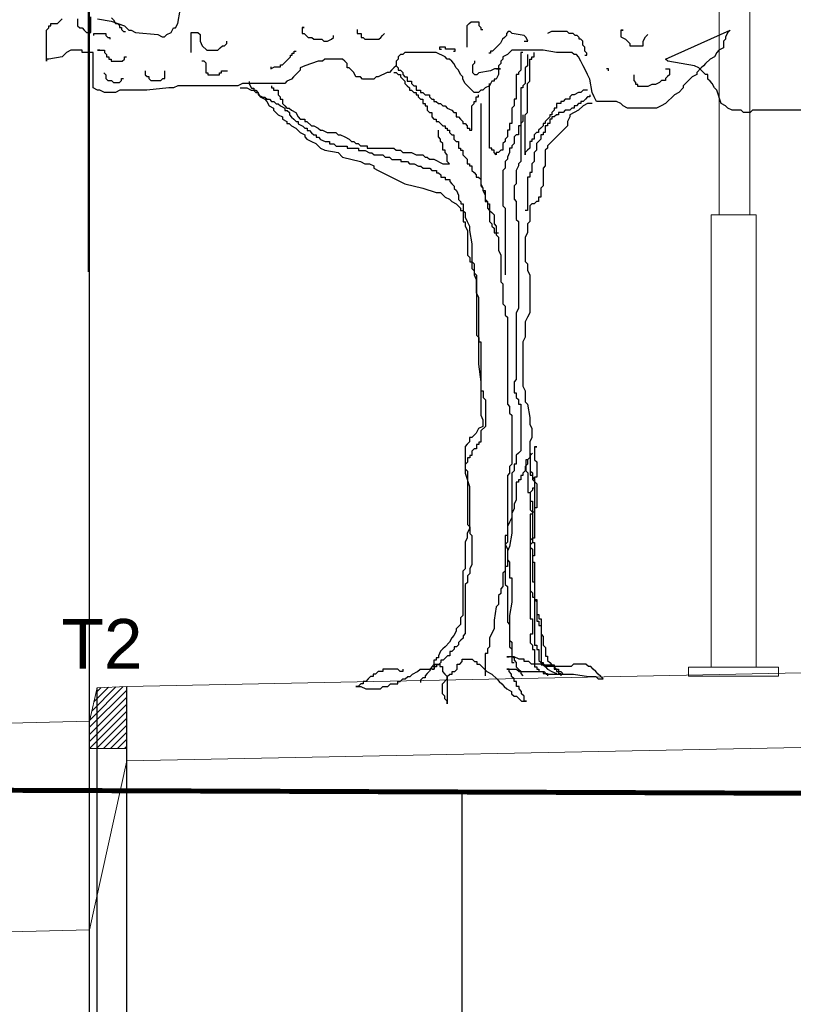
# Model space of a CAD drawing. Extents: x 1616800 to 1632437, y 2248456 to 2251974.
# Tile 314 of 399: x 1619132.92 to 1619136.03, y 2251185.32 to 2251189.28. Entities that reach past the tile are written whole.
import ezdxf
from ezdxf.enums import TextEntityAlignment as Align

# ---------------------------------------------------------------- set-up
doc = ezdxf.new("R2010")
doc.units = 0
doc.header["$LTSCALE"] = 2
doc.header["$PDMODE"] = 3
doc.header["$PDSIZE"] = 0.2
doc.layers.get('0').update_dxf_attribs({"linetype": 'CONTINUOUS'})
doc.layers.get('Defpoints').update_dxf_attribs({"linetype": 'CONTINUOUS'})
doc.layers.add('0000-PAP-PROFIL EN TRAVERS DE PRINCIPE', color=7, linetype='CONTINUOUS')
doc.layers.add('00profil', color=7, linetype='CONTINUOUS')
doc.styles.add('Arial', font='ARIALN.TTF')
doc.styles.add('ARIAL-GRAS', font='arial.ttf')
doc.styles.get("Standard").update_dxf_attribs({"font": 'arial.ttf'})
doc.dimstyles.get("Standard").update_dxf_attribs({"dimtxt": 0.18, "dimasz": 0.18, "dimexe": 0.18, "dimexo": 0.0625, "dimgap": 0.09, "dimtad": 0, "dimtih": 1, "dimtoh": 1, "dimdec": 4, "dimzin": 0, "dimdsep": 46, "dimtxsty": 'Standard', "dimcen": 0.09, "dimadec": 0, "dimazin": 0, "dimtfac": 1, "dimtdec": 4, "dimtofl": 0, "dimtmove": 0, "dimatfit": 3, "dimfxl": 1, "dimtolj": 1, "dimtzin": 0, "dimarcsym": 0})

# ---------------------------------------------------------------- blocks, each defined once
blk = doc.blocks.new('BEAUTIFUL TREE')
at = {"layer": '00profil', "color": 8}
for points in [[(-1.3467, 3.4282), (-1.2788, 3.4169), (-1.2109, 3.3942), (-1.1996, 3.3829), (-1.1883, 3.3716), (-1.177, 3.3716), (-1.1543, 3.3603), (-1.0412, 3.349), (-1.0185, 3.3377), (-1.0072, 3.3377), (-0.9959, 3.349), (-0.9733, 3.3603), (-0.962, 3.3829), (-0.9507, 3.3829), (-0.9393, 3.4056), (-0.928, 3.4734)], [(2.2628, 2.9644), (1.98, 2.9644), (1.9687, 2.9531), (1.9347, 2.9531), (1.9234, 2.9644), (1.8781, 2.9644), (1.8555, 2.9758), (1.8442, 2.9871), (1.8216, 2.9984), (1.7989, 3.0662), (1.7876, 3.0776), (1.7763, 3.1002), (1.765, 3.1115), (1.7537, 3.1228), (1.7537, 3.1454), (1.7423, 3.1454), (1.731, 3.1567), (1.7084, 3.1793), (1.6858, 3.1907), (1.6179, 3.202), (1.55, 3.2133), (1.5387, 3.2246), (1.8668, 3.3716), (1.8555, 3.3603), (1.8442, 3.3377), (1.8442, 3.3264), (1.8329, 3.3151), (1.8329, 3.2811), (1.8102, 3.2698), (1.7989, 3.2585), (1.7876, 3.2359), (1.765, 3.2246), (1.7423, 3.202), (1.731, 3.1907), (1.7197, 3.1793), (1.6971, 3.1567), (1.6971, 3.1454), (1.6745, 3.1341), (1.6631, 3.1228), (1.6518, 3.1115), (1.6405, 3.1002), (1.6292, 3.0889), (1.6292, 3.0776), (1.6066, 3.0549), (1.5839, 3.0436), (1.5387, 2.9984), (1.516, 2.9871), (1.4934, 2.9758), (1.3463, 2.9758), (1.3237, 2.9871), (1.3124, 2.9984), (1.2897, 3.0097), (1.1879, 3.0097), (1.1766, 3.0323), (1.1653, 3.0549), (1.154, 3.1228), (1.1426, 3.1454), (1.1313, 3.168), (1.12, 3.1907), (1.1087, 3.2133), (1.0974, 3.2359), (1.0861, 3.2472), (1.0748, 3.2472), (1.0634, 3.2585), (0.9842, 3.2585), (0.9163, 3.2698), (0.7579, 3.2698), (0.7353, 3.2472), (0.7127, 3.2359), (0.7127, 3.2246), (0.7014, 3.2133), (0.7014, 3.202), (0.69, 3.1907), (0.69, 3.1454), (0.6787, 3.1228), (0.6674, 3.1228), (0.6674, 3.1115), (0.6561, 3.1115), (0.6448, 3.0889), (0.6222, 3.0776), (0.6108, 3.0662), (0.5995, 3.0662), (0.5882, 3.0549), (0.5656, 3.0549), (0.5543, 3.0662), (0.5429, 3.0776), (0.5203, 3.1002), (0.509, 3.1228), (0.509, 3.1341), (0.4977, 3.1454), (0.4864, 3.168), (0.4751, 3.1793), (0.4637, 3.202), (0.4524, 3.2133), (0.4411, 3.2246), (0.4298, 3.2246), (0.4185, 3.2359), (0.3732, 3.2585), (0.2148, 3.2585), (0.2035, 3.2472), (0.1922, 3.2472), (0.1809, 3.2359), (0.1809, 3.2246), (0.1695, 3.2133), (0.1695, 3.1907), (0.1582, 3.1793), (0.1469, 3.168), (0.1356, 3.1567), (0.1243, 3.1567), (0.079, 3.1341), (0.0677, 3.1341), (0.0564, 3.1228), (-0.0002, 3.1228), (-0.0115, 3.1341), (-0.0341, 3.1341), (-0.0454, 3.1567), (-0.0568, 3.168), (-0.0681, 3.1793), (-0.0794, 3.1793), (-0.0794, 3.202), (-0.0907, 3.2133), (-0.102, 3.2246), (-0.1925, 3.2246), (-0.2039, 3.2133), (-0.2265, 3.2133), (-0.2944, 3.1907), (-0.317, 3.1793), (-0.317, 3.168), (-0.3396, 3.1454), (-0.351, 3.1341), (-0.3623, 3.1228), (-0.3849, 3.1115), (-0.3962, 3.1002), (-0.6112, 3.1002), (-0.6338, 3.0889), (-0.9393, 3.0889), (-0.962, 3.0776), (-0.9846, 3.0776), (-1.0977, 3.0662), (-1.2335, 3.0662), (-1.2562, 3.0549), (-1.3127, 3.0549), (-1.3354, 3.0662), (-1.3467, 3.0662), (-1.3693, 3.0776), (-1.3693, 3.2585), (-1.4259, 3.2585), (-1.4259, 3.2698), (-1.4825, 3.2698), (-1.5051, 3.2585), (-1.5277, 3.2359), (-1.5956, 3.2246), (-1.6069, 3.2246), (-1.6069, 3.2133), (-1.6069, 3.3716), (-1.5956, 3.3829), (-1.5956, 3.3942), (-1.5843, 3.3942), (-1.5843, 3.4056), (-1.5504, 3.4056), (-1.539, 3.4169), (-1.5277, 3.4282)], [(-1.4485, 3.4282), (-1.4485, 3.3942), (-1.4372, 3.3829), (-1.4259, 3.3829), (-1.4146, 3.3716), (-1.4033, 3.3603), (-1.3806, 3.3603), (-1.3806, 3.4395)], [(-1.2757, 3.4346), (-1.2657, 3.4246), (-1.2557, 3.4047), (-1.2457, 3.4047), (-1.2357, 3.3947), (-1.2357, 3.3847), (-1.2258, 3.3847), (-1.2258, 3.3747), (-1.2158, 3.3648), (-1.2058, 3.3648)], [(0.5305, 3.285), (0.5305, 3.3947), (0.5404, 3.4047), (0.5504, 3.4146), (0.5903, 3.4146), (0.5903, 3.3947), (0.6003, 3.3847), (0.6003, 3.3747), (0.6103, 3.3747)], [(-1.3655, 3.3448), (-1.3655, 3.3548), (-1.3056, 3.3548), (-1.3056, 3.3448), (-1.2956, 3.3348), (-1.2856, 3.3348), (-1.2856, 3.3249)], [(-0.8714, 3.2585), (-0.8714, 3.3603), (-0.8375, 3.3603), (-0.8262, 3.349), (-0.8262, 3.3151), (-0.8149, 3.2925), (-0.7922, 3.2698), (-0.7357, 3.2698), (-0.7243, 3.2811), (-0.713, 3.2925), (-0.7017, 3.2925), (-0.6904, 3.3038), (-0.6904, 3.3151)], [(-0.3077, 3.3847), (-0.2978, 3.3847), (-0.3077, 3.3847), (-0.3077, 3.3548), (-0.2978, 3.3548), (-0.2878, 3.3448), (-0.2778, 3.3348), (-0.2578, 3.3348), (-0.2479, 3.3249), (-0.208, 3.3249), (-0.198, 3.3149), (-0.178, 3.3149), (-0.1581, 3.3249), (-0.1481, 3.3348), (-0.1481, 3.3448)], [(-0.0283, 3.3747), (-0.0283, 3.3548), (-0.0084, 3.3548), (-0.0084, 3.3348), (0.0016, 3.3348), (0.0116, 3.3249), (0.0814, 3.3249), (0.0914, 3.3348), (0.1014, 3.3448), (0.1114, 3.3548)], [(0.8198, 3.3149), (0.8398, 3.3149), (0.8298, 3.3348), (0.8198, 3.3448), (0.76, 3.3548), (0.75, 3.3648), (0.74, 3.3648), (0.73, 3.3548), (0.73, 3.3448), (0.7201, 3.3348), (0.7101, 3.3249), (0.7001, 3.3049), (0.6801, 3.285), (0.6702, 3.275), (0.6602, 3.265), (0.6502, 3.265), (0.6502, 3.2551), (0.6402, 3.2551)], [(1.1292, 3.2451), (1.1392, 3.2451), (1.1392, 3.2551), (1.1292, 3.265), (1.1292, 3.285), (1.1192, 3.295), (1.1192, 3.3149), (1.1092, 3.3249), (1.0992, 3.3249), (1.0992, 3.3348), (1.0893, 3.3448), (1.0793, 3.3448), (1.0693, 3.3548), (1.0493, 3.3548), (1.0394, 3.3648), (0.9595, 3.3648), (0.9396, 3.3548)], [(1.3124, 3.3716), (1.3237, 3.3716), (1.3124, 3.3716), (1.3124, 3.3377), (1.335, 3.3264), (1.3463, 3.3151), (1.3576, 3.3038), (1.3576, 3.2925), (1.4255, 3.2925), (1.4255, 3.3151), (1.4368, 3.3377), (1.4482, 3.349)], [(-1.3467, 3.2698), (-1.3354, 3.2698), (-1.3467, 3.2698), (-1.3127, 3.2698), (-1.3127, 3.2585), (-1.3014, 3.2472), (-1.3014, 3.2359), (-1.2901, 3.2359), (-1.2901, 3.2246), (-1.2788, 3.2246), (-1.2788, 3.2133), (-1.2222, 3.2133), (-1.2109, 3.2246), (-1.2109, 3.2359), (-1.1996, 3.2359)], [(-0.4674, 3.1852), (-0.4674, 3.1753), (-0.4474, 3.1852), (-0.4175, 3.1852), (-0.4175, 3.1952), (-0.4075, 3.1952), (-0.3876, 3.2152), (-0.3776, 3.2251), (-0.3676, 3.2351), (-0.3676, 3.2451), (-0.3576, 3.2451), (-0.3576, 3.2551), (-0.3477, 3.2551), (-0.3477, 3.265), (-0.3377, 3.265)], [(0.4606, 3.265), (0.4706, 3.265), (0.4706, 3.275), (0.4207, 3.275), (0.4207, 3.285), (0.3908, 3.285), (0.3908, 3.275), (0.4007, 3.275)], [(0.8145, 3.2585), (0.8032, 3.2585), (0.8032, 3.168), (0.7919, 3.1567), (0.7919, 3.1454), (0.7806, 3.1454), (0.7806, 3.021), (0.7692, 3.021), (0.7692, 2.9871), (0.7579, 2.9758), (0.7579, 2.8966), (0.7466, 2.8966), (0.7466, 2.8626), (0.7353, 2.8626), (0.7353, 2.8287), (0.724, 2.8174), (0.724, 2.8061), (0.7127, 2.7948), (0.7127, 2.7609), (0.7014, 2.7609), (0.69, 2.7495), (0.6787, 2.7495), (0.6787, 2.7382), (0.6674, 2.7495), (0.6674, 2.7609), (0.6561, 2.7609), (0.6561, 2.7722), (0.6448, 2.7722), (0.6448, 3.1002)], [(1.1426, 3.0662), (1.12, 3.0662), (1.1087, 3.0549), (1.0974, 3.0549), (1.0748, 3.0436), (1.0634, 3.0436), (1.0521, 3.0323), (1.0521, 3.021), (1.0295, 3.021), (1.0182, 3.0097), (1.0069, 3.0097), (1.0069, 2.9984), (0.9842, 2.9984), (0.9842, 2.9758), (0.9729, 2.9758), (0.9729, 2.9644), (0.9616, 2.9531), (0.9616, 2.9418), (0.9503, 2.9418), (0.9503, 2.9305), (0.9277, 2.9079), (0.9277, 2.8966), (0.9163, 2.8966), (0.9163, 2.8853), (0.905, 2.874), (0.8937, 2.8626), (0.8937, 2.8513), (0.8824, 2.8513), (0.8711, 2.84), (0.8711, 2.8174), (0.8598, 2.8174), (0.8598, 2.8061), (0.8485, 2.8061), (0.8485, 2.7722), (0.8371, 2.7609), (0.8258, 2.7495), (0.8258, 2.7382), (0.8258, 2.9418), (0.8371, 2.9531), (0.8371, 3.1002), (0.8485, 3.1115), (0.8485, 3.2246), (0.8598, 3.2246), (0.8598, 3.2359), (0.8711, 3.2359), (0.8711, 3.2585)], [(-0.8166, 3.2152), (-0.8067, 3.2152), (-0.7967, 3.2052), (-0.7967, 3.1553), (-0.7867, 3.1553), (-0.7867, 3.1453), (-0.7268, 3.1453), (-0.7268, 3.1553), (-0.7169, 3.1553), (-0.7169, 3.1653), (-0.6869, 3.1653)], [(0.6801, 3.1753), (0.7001, 3.1753), (0.6702, 3.1753), (0.6502, 3.1653), (0.5903, 3.1553), (0.5804, 3.1453), (0.5704, 3.1453), (0.5604, 3.1553), (0.5604, 3.1952), (0.5704, 3.2052), (0.5704, 3.2152)], [(0.8371, 3.2472), (0.8371, 3.1907), (0.8258, 3.1793), (0.8258, 3.1002), (0.8145, 3.0889), (0.8145, 3.0776), (0.8032, 3.0776), (0.8032, 2.7043), (0.7919, 2.693), (0.7919, 2.6817), (0.7806, 2.6591), (0.7806, 2.5912), (0.7692, 2.5799), (0.7692, 2.512), (0.7806, 2.5007), (0.7806, 2.4102), (0.7919, 2.3989), (0.7919, 1.9578), (0.7806, 1.9352), (0.7806, 1.5959), (0.7692, 1.5845), (0.7692, 1.528), (0.7806, 1.528), (0.7806, 1.5054), (0.7919, 1.4941), (0.7919, 1.4714), (0.8032, 1.4714), (0.8032, 1.2339), (0.7919, 1.2226), (0.7806, 1.2113), (0.7806, 1.1661), (0.7692, 1.1661), (0.7692, 1.1321), (0.7579, 1.1208), (0.7579, 0.8154), (0.7466, 0.7476), (0.7353, 0.7249), (0.7353, 0.6458), (0.724, 0.6458), (0.724, 0.6231), (0.7127, 0.6118), (0.7127, 0.544), (0.7014, 0.5327), (0.7014, 0.51), (0.69, 0.4987), (0.69, 0.4535), (0.6787, 0.4422), (0.6674, 0.3743), (0.6674, 0.3291), (0.6448, 0.2838), (0.6448, 0.2386), (0.6335, 0.2273), (0.6335, 0.2047), (0.6222, 0.2047), (0.6222, 0.0915)], [(-1.3156, 3.1553), (-1.3056, 3.1453), (-1.3056, 3.1254), (-1.2956, 3.1154), (-1.2757, 3.1154), (-1.2657, 3.1054), (-1.2357, 3.1054), (-1.2258, 3.1154), (-1.2258, 3.1254), (-1.2158, 3.1254)], [(-1.106, 3.1653), (-1.106, 3.1453), (-1.096, 3.1354), (-1.0861, 3.1354), (-1.0861, 3.1254), (-1.0761, 3.1154), (-1.0262, 3.1154), (-1.0162, 3.1254), (-1.0062, 3.1254), (-1.0062, 3.1653)], [(0.1582, 3.1567), (0.1695, 3.1567), (0.1809, 3.1454), (0.1922, 3.1454), (0.1922, 3.1341), (0.2035, 3.1228), (0.2148, 3.1115), (0.2148, 3.1002), (0.2261, 3.0889), (0.2374, 3.0776), (0.2374, 3.0662), (0.2488, 3.0662), (0.2601, 3.0549), (0.2714, 3.0549), (0.2714, 3.0436), (0.2827, 3.0436), (0.2827, 3.0323), (0.294, 3.021), (0.3053, 3.021), (0.3053, 2.9984), (0.3166, 2.9984), (0.3166, 2.9871), (0.328, 2.9871), (0.328, 2.9644), (0.3393, 2.9531), (0.3506, 2.9531), (0.3506, 2.9305), (0.3619, 2.9192), (0.3732, 2.9192), (0.3732, 2.9079), (0.3845, 2.9079), (0.3958, 2.8966), (0.4072, 2.8853), (0.4185, 2.8853), (0.4185, 2.874), (0.4298, 2.874), (0.4298, 2.8626), (0.4411, 2.8626), (0.4411, 2.8513), (0.4524, 2.84), (0.4637, 2.84), (0.4637, 2.8174), (0.4751, 2.8061), (0.4864, 2.8061), (0.4864, 2.7722), (0.4977, 2.7722), (0.4977, 2.7609), (0.509, 2.7609), (0.509, 2.7382), (0.5203, 2.7269), (0.5316, 2.7156), (0.5316, 2.693), (0.5429, 2.693), (0.5429, 2.6817), (0.5543, 2.6817), (0.5543, 2.6591), (0.5656, 2.6477), (0.5769, 2.6364), (0.5769, 2.6251), (0.5882, 2.6251), (0.5995, 2.6138), (0.5995, 2.5799), (0.6108, 2.5686), (0.6108, 2.5573), (0.6222, 2.5573), (0.6222, 2.512), (0.6335, 2.5007), (0.6335, 2.4668), (0.6448, 2.4555), (0.6448, 2.3989), (0.6561, 2.3876), (0.6561, 2.3763), (0.6674, 2.365), (0.6674, 2.3424), (0.6787, 2.3424), (0.6787, 2.331), (0.69, 2.3197), (0.69, 2.2519), (0.7014, 2.2293), (0.7014, 2.0935), (0.7127, 2.0822), (0.7127, 1.9804), (0.724, 1.9691), (0.724, 1.9239), (0.7353, 1.9126), (0.7353, 1.4714), (0.7466, 1.4601), (0.7466, 1.4262), (0.7579, 1.4149), (0.7579, 1.1661), (0.7466, 1.1547), (0.7466, 1.1208), (0.7353, 1.1095), (0.7353, 0.7702), (0.724, 0.7589), (0.724, 0.5553), (0.7353, 0.544), (0.7353, 0.363), (0.7466, 0.3517), (0.7466, 0.2725), (0.7579, 0.2612), (0.7579, 0.1594), (0.7692, 0.1594)], [(0.1695, 3.1907), (0.1809, 3.1793), (0.1809, 3.168), (0.1922, 3.168), (0.2035, 3.1567), (0.2035, 3.1454), (0.2148, 3.1341), (0.2261, 3.1341), (0.2261, 3.1115), (0.2488, 3.1115), (0.2488, 3.1002), (0.2601, 3.0889), (0.2714, 3.0889), (0.2714, 3.0662), (0.294, 3.0662), (0.294, 3.0549), (0.3053, 3.0549), (0.3166, 3.0436), (0.3393, 3.0436), (0.3393, 3.0323), (0.3506, 3.021), (0.3619, 3.021), (0.3619, 3.0097), (0.3732, 3.0097), (0.3845, 2.9984), (0.3958, 2.9984), (0.4072, 2.9871), (0.4185, 2.9871), (0.4298, 2.9758), (0.4524, 2.9644), (0.4637, 2.9531), (0.4751, 2.9531), (0.4751, 2.9305), (0.4864, 2.9305), (0.4977, 2.9192), (0.509, 2.9079), (0.509, 2.8966), (0.5203, 2.8966), (0.5316, 2.8853), (0.5316, 2.874), (0.5429, 2.874), (0.5429, 2.8626), (0.5543, 2.8626), (0.5543, 2.9871), (0.5656, 2.9984), (0.5656, 3.0097), (0.5769, 3.0097), (0.5769, 3.0323), (0.5882, 3.0323), (0.5882, 3.0436)], [(1.2489, 3.1653), (1.2489, 3.1753), (1.2389, 3.1753)], [(1.5383, 3.1753), (1.5582, 3.1753), (1.5582, 3.1453), (1.5483, 3.1354), (1.5383, 3.1254), (1.5383, 3.1154), (1.5183, 3.1154), (1.5084, 3.1054), (1.4884, 3.0955), (1.4684, 3.0955), (1.4485, 3.0855), (1.3986, 3.0855), (1.3986, 3.0955), (1.3886, 3.0955), (1.3886, 3.1054), (1.3786, 3.1154), (1.3786, 3.1453)], [(-0.5761, 3.1107), (-0.5761, 3.0994), (-0.5648, 3.0768), (-0.5535, 3.0768), (-0.5535, 3.0655), (-0.5422, 3.0542), (-0.5309, 3.0542), (-0.5309, 3.0429), (-0.5082, 3.0316), (-0.4969, 3.0316), (-0.4856, 3.0202), (-0.4743, 3.0202), (-0.463, 3.0089), (-0.4517, 3.0089), (-0.4403, 2.9976), (-0.429, 2.9976), (-0.4177, 2.9863), (-0.3951, 2.975), (-0.3951, 2.9637), (-0.3838, 2.9637), (-0.3725, 2.9524), (-0.3725, 2.9411), (-0.3611, 2.9298), (-0.3498, 2.9184), (-0.3385, 2.9071), (-0.3272, 2.9071), (-0.3272, 2.8958), (-0.3046, 2.8845), (-0.2932, 2.8732), (-0.2819, 2.8732), (-0.2819, 2.8619), (-0.2706, 2.8619), (-0.2593, 2.8506), (-0.248, 2.8393), (-0.2367, 2.8393), (-0.2367, 2.828), (-0.2254, 2.828), (-0.214, 2.8167), (-0.1914, 2.8053), (-0.1688, 2.8053), (-0.1688, 2.794), (-0.1461, 2.794), (-0.1348, 2.7827), (-0.0783, 2.7827), (-0.0783, 2.7714), (-0.0217, 2.7714), (-0.0217, 2.7601), (0.0123, 2.7601), (0.0349, 2.7488), (0.0462, 2.7488), (0.0575, 2.7375), (0.1028, 2.7375), (0.1141, 2.7262), (0.1367, 2.7262), (0.148, 2.7149), (0.1933, 2.7149), (0.1933, 2.7035), (0.2273, 2.7035), (0.2386, 2.6922), (0.2612, 2.6922), (0.2838, 2.6809), (0.2951, 2.6809), (0.3065, 2.6696), (0.3404, 2.6696), (0.3517, 2.6583), (0.3743, 2.6583), (0.3743, 2.647), (0.3857, 2.647), (0.397, 2.6357), (0.397, 2.6244), (0.4196, 2.6244), (0.4196, 2.6131), (0.4422, 2.6131), (0.4422, 2.6018), (0.4536, 2.5904), (0.4649, 2.5791), (0.4649, 2.5678), (0.4762, 2.5565), (0.4875, 2.5339), (0.4875, 2.5113), (0.4988, 2.5), (0.4988, 2.4886), (0.5101, 2.4886), (0.5101, 2.3982), (0.5214, 2.3982), (0.5214, 2.3755), (0.5328, 2.3529), (0.5328, 2.2285), (0.5441, 2.2172), (0.5441, 2.1946), (0.5554, 2.1946), (0.5554, 2.1606), (0.5667, 2.1493), (0.5667, 2.138), (0.578, 2.1267), (0.578, 1.8213), (0.5893, 1.81), (0.5893, 1.7874), (0.6007, 1.7874), (0.6007, 1.5386), (0.612, 1.5386), (0.612, 1.5046), (0.6233, 1.4933), (0.6233, 1.3576), (0.6007, 1.335), (0.6007, 1.2784), (0.5893, 1.2784), (0.5893, 1.2671), (0.578, 1.2671), (0.578, 1.2445), (0.5667, 1.2445), (0.5554, 1.2332), (0.5554, 1.2105), (0.5441, 1.2105), (0.5441, 1.1992), (0.5328, 1.1992), (0.5328, 1.1766), (0.5214, 1.1653), (0.5214, 1.1427), (0.5328, 1.1314), (0.5328, 0.8599), (0.5441, 0.8486), (0.5441, 0.8147), (0.5554, 0.8034), (0.5554, 0.6563), (0.5441, 0.6337), (0.5441, 0.6111), (0.5328, 0.5998), (0.5328, 0.5658), (0.5214, 0.5545), (0.5214, 0.3057), (0.5101, 0.2944), (0.5101, 0.2831), (0.4988, 0.2718), (0.4875, 0.2605), (0.4875, 0.2491), (0.4762, 0.2378), (0.4649, 0.2378), (0.4649, 0.2265), (0.4536, 0.2152), (0.4422, 0.2152), (0.4422, 0.1926), (0.4309, 0.1926), (0.4083, 0.17), (0.397, 0.17), (0.397, 0.1587), (0.3857, 0.1473), (0.3743, 0.1473), (0.3743, 0.136), (0.363, 0.136), (0.363, 0.1247), (0.3517, 0.1247), (0.363, 0.1247)], [(-0.6225, 3.0776), (-0.5886, 3.0776), (-0.5659, 3.0662), (-0.5433, 3.0662), (-0.532, 3.0549), (-0.5207, 3.0323), (-0.498, 3.021), (-0.4867, 3.0097), (-0.4754, 2.9871), (-0.4528, 2.9758), (-0.4528, 2.9644), (-0.4302, 2.9418), (-0.4075, 2.9305), (-0.4075, 2.9192), (-0.3849, 2.9079), (-0.3849, 2.8966), (-0.3736, 2.8966), (-0.3623, 2.8853), (-0.3396, 2.874), (-0.317, 2.8513), (-0.2944, 2.84), (-0.2944, 2.8287), (-0.2831, 2.8174), (-0.2604, 2.8061), (-0.2378, 2.7948), (-0.2152, 2.7722), (-0.1925, 2.7609), (-0.1246, 2.7495), (-0.102, 2.7269), (-0.0115, 2.7043), (0.0111, 2.693), (0.0338, 2.693), (0.0564, 2.6817), (0.0564, 2.6704), (0.079, 2.6591), (0.2148, 2.5912), (0.3053, 2.5686), (0.3732, 2.546), (0.3958, 2.546), (0.4072, 2.5346), (0.4185, 2.5233), (0.4411, 2.512), (0.4524, 2.5007), (0.4751, 2.4894), (0.4977, 2.4668), (0.4977, 2.4555), (0.509, 2.4555), (0.5203, 2.4442), (0.5203, 2.4215), (0.5316, 2.3989), (0.5429, 2.3763), (0.5429, 2.3537), (0.5543, 2.2858), (0.5543, 2.1953), (0.5656, 2.184), (0.5656, 2.1275), (0.5769, 2.1048), (0.5769, 2.037), (0.5882, 2.0144), (0.5882, 1.675), (0.5995, 1.5845), (0.5995, 1.4149), (0.6108, 1.3923), (0.6108, 1.3583), (0.5882, 1.347), (0.5769, 1.3244), (0.5543, 1.3018), (0.5429, 1.3018), (0.5429, 1.2792), (0.5316, 1.2678), (0.5203, 1.2565), (0.5203, 1.1208), (0.5429, 1.0529), (0.5429, 0.838), (0.5316, 0.8154), (0.5316, 0.7928), (0.5203, 0.7702), (0.5203, 0.6345), (0.509, 0.6231), (0.509, 0.3969), (0.4977, 0.3856), (0.4977, 0.3517), (0.4751, 0.3291), (0.4751, 0.3178), (0.4637, 0.2951), (0.4524, 0.2838), (0.4411, 0.2612), (0.4185, 0.2386), (0.4072, 0.2273), (0.3958, 0.216), (0.3845, 0.1933), (0.3845, 0.182), (0.3732, 0.182), (0.3732, 0.1707), (0.3619, 0.1707), (0.3619, 0.1481), (0.3506, 0.1368), (0.3393, 0.1142), (0.328, 0.1029), (0.3166, 0.0915), (0.3166, 0.0802), (0.3053, 0.0802), (0.294, 0.0689), (0.294, 0.0576)], [(-0.4641, 3.0889), (-0.4641, 3.0776), (-0.4528, 3.0776), (-0.4528, 3.0662), (-0.4302, 3.0662), (-0.4302, 3.0436), (-0.4188, 3.0323), (-0.4188, 3.021), (-0.4075, 3.021), (-0.4075, 2.9984), (-0.3962, 2.9871), (-0.3849, 2.9758), (-0.3736, 2.9758), (-0.3623, 2.9644), (-0.3396, 2.9531), (-0.3283, 2.9305), (-0.317, 2.9192), (-0.2944, 2.9192), (-0.2944, 2.9079), (-0.2831, 2.9079), (-0.2604, 2.8853), (-0.2491, 2.8853), (-0.2265, 2.874), (-0.2152, 2.8626), (-0.2039, 2.8626), (-0.1812, 2.8513), (-0.136, 2.8513), (-0.1246, 2.84), (-0.1133, 2.84), (-0.0907, 2.8287), (-0.0681, 2.8174), (-0.0568, 2.8061), (-0.0454, 2.8061), (-0.0341, 2.7948), (-0.0228, 2.7948), (-0.0115, 2.7835), (0.0224, 2.7835), (0.0224, 2.7722), (0.1582, 2.7722), (0.1695, 2.7609), (0.1922, 2.7609), (0.2035, 2.7495), (0.2488, 2.7495), (0.2714, 2.7382), (0.3053, 2.7382), (0.3166, 2.7269), (0.328, 2.7269), (0.3393, 2.7156), (0.3619, 2.7156), (0.4072, 2.693), (0.4411, 2.693), (0.4298, 2.7043), (0.4298, 2.7382), (0.4185, 2.7495), (0.4185, 2.7609), (0.4072, 2.7609), (0.4072, 2.7948), (0.3958, 2.8061), (0.3958, 2.8174), (0.3845, 2.8287), (0.3845, 2.8626)], [(1.154, 3.0436), (1.154, 3.0323), (1.1426, 3.0323), (1.1313, 3.021), (1.12, 3.0097), (1.1087, 3.0097), (1.1087, 2.9984), (1.0974, 2.9984), (1.0861, 2.9871), (1.0748, 2.9871), (1.0748, 2.9758), (1.0634, 2.9758), (1.0521, 2.9644), (1.0295, 2.9644), (1.0182, 2.9531), (0.9956, 2.9531), (0.9956, 2.9418), (0.9842, 2.9418), (0.9729, 2.9305), (0.9616, 2.9305), (0.9616, 2.9192), (0.9503, 2.9192), (0.9503, 2.8966), (0.939, 2.8966), (0.939, 2.8853), (0.9277, 2.8853), (0.9277, 2.8513), (0.9163, 2.8513), (0.9163, 2.84), (0.905, 2.84), (0.905, 2.8174), (0.8937, 2.8061), (0.8824, 2.7948), (0.8824, 2.7609), (0.8711, 2.7495), (0.8711, 2.7043), (0.8598, 2.693), (0.8598, 2.6477), (0.8485, 2.6477), (0.8485, 2.6251), (0.8371, 2.6251), (0.8371, 2.4555), (0.8258, 2.4555)], [(0.5995, 2.9984), (0.5995, 2.5912), (0.6108, 2.5686), (0.6108, 2.5573), (0.6222, 2.5346), (0.6222, 2.5007), (0.6335, 2.5007), (0.6335, 2.4894), (0.6448, 2.4894), (0.6448, 2.4555), (0.6561, 2.4442), (0.6674, 2.4328), (0.6674, 2.3876), (0.6787, 2.3763), (0.6787, 2.3424), (0.69, 2.3424)], [(1.1653, 2.9984), (1.1426, 2.9984), (1.12, 2.9871), (1.0974, 2.9644), (1.0521, 2.9418), (1.0521, 2.9305), (1.0408, 2.9079), (1.0408, 2.8853), (1.0295, 2.874), (1.0182, 2.8626), (0.9956, 2.84), (0.9842, 2.8287), (0.9729, 2.8174), (0.9616, 2.8061), (0.9503, 2.7948), (0.939, 2.7835), (0.939, 2.7722), (0.9277, 2.7609), (0.9277, 2.6817), (0.9163, 2.6704), (0.9163, 2.5799), (0.905, 2.5686), (0.905, 2.5233), (0.8937, 2.5233), (0.8937, 2.5007), (0.8824, 2.5007), (0.8711, 2.4894), (0.8598, 2.4894), (0.8485, 2.4781), (0.8485, 2.3989), (0.8371, 2.3876), (0.8371, 2.3424), (0.8258, 2.3197), (0.8258, 2.1953), (0.8371, 2.184), (0.8371, 2.1501), (0.8485, 2.1275), (0.8485, 1.9352), (0.8371, 1.9126), (0.8258, 1.8899), (0.8258, 1.8108), (0.8145, 1.7881), (0.8145, 1.5619), (0.8258, 1.5393), (0.8258, 1.4828), (0.8371, 1.4714), (0.8485, 1.4036), (0.8485, 1.3696), (0.8598, 1.347), (0.8598, 1.3018), (0.8485, 1.2792), (0.8485, 1.2), (0.8371, 1.1887), (0.8371, 1.1661), (0.8258, 1.1547), (0.8258, 1.1321), (0.8145, 1.1208), (0.8145, 1.1095), (0.8032, 1.1095), (0.8032, 1.0869), (0.7919, 1.0869), (0.7919, 1.0756), (0.7806, 1.0756), (0.7806, 0.9851), (0.7692, 0.9625), (0.7692, 0.9398), (0.7579, 0.9172), (0.7579, 0.8946), (0.7466, 0.872), (0.7353, 0.8494), (0.7353, 0.8041), (0.724, 0.8041), (0.724, 0.7589), (0.7353, 0.7363), (0.7353, 0.6797), (0.7466, 0.6684), (0.7466, 0.5892), (0.7579, 0.5892), (0.7579, 0.4648), (0.7466, 0.3969), (0.7466, 0.2386), (0.7579, 0.2273), (0.7579, 0.1933), (0.7692, 0.182), (0.7692, 0.1707), (0.7806, 0.1594), (0.7806, 0.1368), (0.7919, 0.1255), (0.8032, 0.1142), (0.8032, 0.1029), (0.8145, 0.0915)], [(0.8145, 2.9418), (0.8145, 2.9079), (0.8032, 2.8966), (0.8032, 2.8853), (0.7919, 2.8853), (0.7919, 2.84), (0.7806, 2.84), (0.7692, 2.8287), (0.7692, 2.7948), (0.7579, 2.7835), (0.7579, 2.7722), (0.7466, 2.7722), (0.7466, 2.7495), (0.7353, 2.7269), (0.7353, 2.7156), (0.724, 2.7043), (0.724, 2.6704), (0.7127, 2.6591), (0.7127, 2.4781), (0.724, 2.4668), (0.724, 2.1275)], [(0.8732, 1.2552), (0.8843, 1.2552), (0.8732, 1.2552), (0.8732, 1.1888), (0.8843, 1.1777), (0.8843, 1.1001), (0.8732, 1.1001), (0.8732, 0.7898), (0.8621, 0.7898), (0.8621, 0.7676), (0.851, 0.7565), (0.851, 0.3797), (0.8621, 0.3797), (0.8621, 0.3021), (0.851, 0.3021), (0.851, 0.2578), (0.8621, 0.2467), (0.8621, 0.2245), (0.8732, 0.2245), (0.8732, 0.1359), (0.8843, 0.1359), (0.8843, 0.1248), (0.8953, 0.1248), (0.8953, 0.1137), (0.9175, 0.1137), (0.9175, 0.1026), (0.9397, 0.1026), (0.9397, 0.0915)], [(0.851, 1.222), (0.851, 1.1112), (0.8621, 1.1112), (0.8621, 1.089), (0.8732, 1.0779), (0.8732, 1.0447), (0.8621, 1.0447), (0.8621, 1.0336), (0.851, 1.0225), (0.851, 0.9338), (0.8621, 0.9228), (0.8621, 0.7898), (0.851, 0.7787), (0.851, 0.5238), (0.8621, 0.5127), (0.8621, 0.4905), (0.8732, 0.4905), (0.8732, 0.2467), (0.8843, 0.2467), (0.8843, 0.2245), (0.8953, 0.2245), (0.8953, 0.1691), (0.9064, 0.158), (0.9064, 0.147), (0.9175, 0.147), (0.9286, 0.1359), (0.9397, 0.1248), (0.9619, 0.1137), (0.984, 0.1026)], [(0.8621, 1.222), (0.851, 1.2109), (0.851, 1.1333), (0.8621, 1.1223), (0.8621, 1.1001), (0.8732, 1.089), (0.8732, 1.0779), (0.8843, 1.0668), (0.8843, 0.9449), (0.8732, 0.9449), (0.8732, 0.9228), (0.8621, 0.9228), (0.8621, 0.7676), (0.8732, 0.7676), (0.8732, 0.7011), (0.8621, 0.7011), (0.8621, 0.5681), (0.8732, 0.5681), (0.8732, 0.4794), (0.8843, 0.4794), (0.8843, 0.4019), (0.8953, 0.4019), (0.8953, 0.3797), (0.9064, 0.3797), (0.9064, 0.158), (0.9175, 0.158), (0.9175, 0.147), (0.973, 0.147), (0.973, 0.1248), (0.984, 0.1248), (0.984, 0.1137), (0.9951, 0.1137), (0.9951, 0.1026), (1.0062, 0.1026), (1.0062, 0.0915)], [(0.8399, 1.1888), (0.8288, 1.1888), (0.8288, 1.1333), (0.8399, 1.1223), (0.8399, 1.0225), (0.851, 1.0225), (0.851, 0.9782), (0.8621, 0.9782), (0.8621, 0.9117), (0.851, 0.9117), (0.851, 0.7454), (0.8621, 0.7344), (0.8621, 0.6679), (0.8732, 0.6679), (0.8732, 0.4794), (0.8843, 0.4684), (0.8843, 0.3686), (0.8953, 0.3686), (0.8953, 0.3465), (0.9064, 0.3465), (0.9064, 0.3021), (0.9175, 0.291), (0.9175, 0.2467), (0.9286, 0.2356), (0.9286, 0.1913), (0.9397, 0.1913), (0.9397, 0.1691), (0.9508, 0.158), (0.9619, 0.147), (0.973, 0.147), (0.973, 0.1359), (0.984, 0.1248), (0.9951, 0.1248), (0.9951, 0.1137), (1.0062, 0.1137), (1.0173, 0.1026)], [(0.2037, 0.1252), (0.2037, 0.1126), (0.1911, 0.1126), (0.1785, 0.1252), (0.1031, 0.1252), (0.1031, 0.1126), (0.0779, 0.1126), (0.0654, 0.1001), (0.0528, 0.1001), (0.0528, 0.0875), (0.0402, 0.0875), (0.0276, 0.0749), (0.0151, 0.0624), (0.0025, 0.0624), (0.0025, 0.0498), (-0.0101, 0.0498), (-0.0227, 0.0372), (-0.0352, 0.0372), (-0.0101, 0.0372), (0.0151, 0.0247), (0.0905, 0.0247), (0.1031, 0.0372), (0.1282, 0.0372), (0.1408, 0.0498), (0.1785, 0.0498), (0.1785, 0.0624), (0.1911, 0.0624), (0.2037, 0.0749), (0.2162, 0.0749), (0.2288, 0.0875), (0.2414, 0.0875), (0.2539, 0.1001), (0.2791, 0.1126), (0.2917, 0.1252), (0.3419, 0.1252), (0.3545, 0.1378), (0.3671, 0.1378), (0.3671, 0.1503), (0.3922, 0.1503), (0.3922, 0.1378), (0.4048, 0.1378), (0.4048, 0.1126), (0.4174, 0.1001), (0.43, 0.0875), (0.43, -0.0508), (0.43, -0.0382), (0.4174, -0.0256), (0.4174, -0.0131), (0.4048, -0.0005), (0.4048, 0.0498), (0.43, 0.0749), (0.43, 0.0875), (0.4425, 0.1001), (0.4551, 0.1001), (0.4551, 0.1126), (0.4677, 0.1126), (0.4802, 0.1252), (0.4802, 0.1503), (0.4928, 0.1503), (0.5054, 0.1629), (0.5054, 0.1755), (0.5557, 0.1755), (0.5682, 0.1629), (0.5808, 0.1629), (0.5808, 0.1503), (0.5934, 0.1503), (0.6185, 0.1252), (0.6311, 0.1126), (0.6563, 0.1001), (0.6814, 0.0749), (0.694, 0.0624), (0.7065, 0.0498), (0.7191, 0.0372), (0.7317, 0.0247), (0.7568, 0.0121), (0.7568, -0.0005), (0.7694, -0.0131), (0.782, -0.0131), (0.8071, -0.0382), (0.8323, -0.0382), (0.8197, -0.0382), (0.8197, -0.0131), (0.8071, -0.0005), (0.8071, 0.0121), (0.7946, 0.0247), (0.7946, 0.0372), (0.782, 0.0372), (0.782, 0.0624), (0.7694, 0.0624), (0.7694, 0.0749), (0.7568, 0.0875), (0.7568, 0.1001), (0.7443, 0.1126), (0.7443, 0.1252), (0.7317, 0.1252), (0.782, 0.1252), (0.7946, 0.1126), (0.9203, 0.1126), (0.9328, 0.1001), (1.0711, 0.1001), (1.1466, 0.0875), (1.1843, 0.0875), (1.1969, 0.0749), (1.222, 0.0749), (1.2094, 0.0875), (1.1969, 0.1001), (1.1843, 0.1126), (1.1717, 0.1252), (1.1592, 0.1378), (1.1466, 0.1378), (1.134, 0.1503), (1.0711, 0.1503), (1.0586, 0.1378), (0.9328, 0.1378), (0.9203, 0.1503), (0.8574, 0.1503), (0.8448, 0.1629), (0.8197, 0.1629), (0.8197, 0.1755), (0.7946, 0.1755), (0.7694, 0.188), (0.7317, 0.188), (0.7443, 0.188)]]:
    blk.add_lwpolyline(points, dxfattribs=at)
blk = doc.blocks.new('*D198')
at = {"layer": '0000-PAP-PROFIL EN TRAVERS DE PRINCIPE', "color": 0, "lineweight": -2, "transparency": 16777216}
for p, q in [((1619133.1991, 2251186.459), (1619133.1991, 2251191.1251)), ((1619136.1991, 2251186.656), (1619136.1991, 2251191.1251))]:
    blk.add_line(p, q, dxfattribs=at)
at = {"layer": '0000-PAP-PROFIL EN TRAVERS DE PRINCIPE', "color": 0, "linetype": 'Continuous', "lineweight": -2, "transparency": 16777216}
for p, q in [((1619133.5991, 2251191.1251), (1619134.3587, 2251191.1251)), ((1619135.7991, 2251191.1251), (1619135.0395, 2251191.1251))]:
    blk.add_line(p, q, dxfattribs=at)
at = {"layer": '0000-PAP-PROFIL EN TRAVERS DE PRINCIPE', "color": 0, "transparency": 16777216}
for points in [[(1619133.5991, 2251191.1918), (1619133.5991, 2251191.0585), (1619133.1991, 2251191.1251)], [(1619135.7991, 2251191.1918), (1619135.7991, 2251191.0585), (1619136.1991, 2251191.1251)]]:
    blk.add_solid(points, dxfattribs=at)
at = {"layer": 'Defpoints', "color": 0, "transparency": 16777216}
for p in [(1619136.1991, 2251191.1251), (1619136.1991, 2251186.656), (1619133.1991, 2251186.459)]:
    blk.add_point(p, dxfattribs=at)
at = {"layer": '0000-PAP-PROFIL EN TRAVERS DE PRINCIPE', "color": 0, "transparency": 16777216, "insert": (1619134.6991, 2251191.1251), "char_height": 0.32, "attachment_point": 5, "style": 'Arial'}
blk.add_mtext('\\A1;3.00', dxfattribs=at)
blk = doc.blocks.new('*D199')
at = {"layer": '0000-PAP-PROFIL EN TRAVERS DE PRINCIPE', "color": 0, "lineweight": -2, "ltscale": 0.6, "transparency": 16777216}
for p, q in [((1619126.1991, 2251186.284), (1619126.1991, 2251191.1251)), ((1619133.1991, 2251186.459), (1619133.1991, 2251191.1251))]:
    blk.add_line(p, q, dxfattribs=at)
at = {"layer": '0000-PAP-PROFIL EN TRAVERS DE PRINCIPE', "color": 0, "linetype": 'Continuous', "lineweight": -2, "ltscale": 0.6, "transparency": 16777216}
for p, q in [((1619126.5991, 2251191.1251), (1619129.3598, 2251191.1251)), ((1619132.7991, 2251191.1251), (1619130.0384, 2251191.1251))]:
    blk.add_line(p, q, dxfattribs=at)
at = {"layer": '0000-PAP-PROFIL EN TRAVERS DE PRINCIPE', "color": 0, "ltscale": 0.6, "transparency": 16777216}
for points in [[(1619126.5991, 2251191.1918), (1619126.5991, 2251191.0585), (1619126.1991, 2251191.1251)], [(1619132.7991, 2251191.1918), (1619132.7991, 2251191.0585), (1619133.1991, 2251191.1251)]]:
    blk.add_solid(points, dxfattribs=at)
at = {"layer": 'Defpoints', "color": 0, "ltscale": 0.6, "transparency": 16777216}
for p in [(1619133.1991, 2251191.1251), (1619133.1991, 2251186.459), (1619126.1991, 2251186.284)]:
    blk.add_point(p, dxfattribs=at)
at = {"layer": '0000-PAP-PROFIL EN TRAVERS DE PRINCIPE', "color": 0, "ltscale": 0.6, "transparency": 16777216, "insert": (1619129.6991, 2251191.1251), "char_height": 0.32, "attachment_point": 5, "style": 'Arial'}
blk.add_mtext('\\A1;7.00', dxfattribs=at)
blk = doc.blocks.new('*D200')
at = {"layer": '0000-PAP-PROFIL EN TRAVERS DE PRINCIPE', "color": 0, "lineweight": -2, "ltscale": 0.6, "transparency": 16777216}
for p, q in [((1619126.1991, 2251188.2685), (1619126.1991, 2251192.559)), ((1619133.1991, 2251190.8711), (1619133.1991, 2251192.559))]:
    blk.add_line(p, q, dxfattribs=at)
at = {"layer": '0000-PAP-PROFIL EN TRAVERS DE PRINCIPE', "color": 0, "linetype": 'Continuous', "lineweight": -2, "ltscale": 0.6, "transparency": 16777216}
for p, q in [((1619126.5991, 2251192.559), (1619128.8905, 2251192.559)), ((1619132.7991, 2251192.559), (1619130.5077, 2251192.559))]:
    blk.add_line(p, q, dxfattribs=at)
at = {"layer": '0000-PAP-PROFIL EN TRAVERS DE PRINCIPE', "color": 0, "ltscale": 0.6, "transparency": 16777216}
for points in [[(1619126.5991, 2251192.6256), (1619126.5991, 2251192.4923), (1619126.1991, 2251192.559)], [(1619132.7991, 2251192.6256), (1619132.7991, 2251192.4923), (1619133.1991, 2251192.559)]]:
    blk.add_solid(points, dxfattribs=at)
at = {"layer": 'Defpoints', "color": 0, "ltscale": 0.6, "transparency": 16777216}
for p in [(1619133.1991, 2251192.559), (1619133.1991, 2251190.8711), (1619126.1991, 2251188.2685)]:
    blk.add_point(p, dxfattribs=at)
at = {"layer": '0000-PAP-PROFIL EN TRAVERS DE PRINCIPE', "color": 0, "ltscale": 0.6, "transparency": 16777216, "insert": (1619129.6991, 2251192.559), "char_height": 0.32, "attachment_point": 5, "style": 'Arial'}
blk.add_mtext('\\A1;Chaussée', dxfattribs=at)
blk = doc.blocks.new('*D201')
at = {"layer": '0000-PAP-PROFIL EN TRAVERS DE PRINCIPE', "color": 0, "linetype": 'Continuous', "lineweight": -2, "ltscale": 0.6, "transparency": 16777216}
for p, q in [((1619132.7944, 2251192.559), (1619132.3944, 2251192.559)), ((1619136.5991, 2251192.559), (1619136.9991, 2251192.559))]:
    blk.add_line(p, q, dxfattribs=at)
at = {"layer": '0000-PAP-PROFIL EN TRAVERS DE PRINCIPE', "color": 0, "lineweight": -2, "ltscale": 0.6, "transparency": 16777216}
for p, q in [((1619133.1944, 2251188.2685), (1619133.1944, 2251192.559)), ((1619136.1991, 2251191.1251), (1619136.1991, 2251192.559))]:
    blk.add_line(p, q, dxfattribs=at)
at = {"layer": '0000-PAP-PROFIL EN TRAVERS DE PRINCIPE', "color": 0, "ltscale": 0.6, "transparency": 16777216}
for points in [[(1619132.7944, 2251192.6256), (1619132.7944, 2251192.4923), (1619133.1944, 2251192.559)], [(1619136.5991, 2251192.6256), (1619136.5991, 2251192.4923), (1619136.1991, 2251192.559)]]:
    blk.add_solid(points, dxfattribs=at)
at = {"layer": 'Defpoints', "color": 0, "ltscale": 0.6, "transparency": 16777216}
for p in [(1619136.1991, 2251192.559), (1619136.1991, 2251191.1251), (1619133.1944, 2251188.2685)]:
    blk.add_point(p, dxfattribs=at)
at = {"layer": '0000-PAP-PROFIL EN TRAVERS DE PRINCIPE', "color": 0, "ltscale": 0.6, "transparency": 16777216, "insert": (1619134.6967, 2251192.559), "char_height": 0.32, "attachment_point": 5, "style": 'Arial'}
blk.add_mtext('\\A1;Bande végétale', dxfattribs=at)
blk = doc.blocks.new('candelapre')
at = {"color": 7, "linetype": 'Continuous', "lineweight": 0, "flags": 128}
for points in [[(-0.0011, 1.8157), (-0.0011, 8.032), (-0.1241, 8.032), (-0.1241, 1.8157)], [(0.0249, -0.006), (0.0249, 1.8157), (-0.1565, 1.8157), (-0.1565, -0.006)], [(0.1147, -0.006), (0.1147, -0.041), (-0.248, -0.041), (-0.248, -0.006), (0.1147, -0.006)]]:
    blk.add_lwpolyline(points, dxfattribs=at)

msp = doc.modelspace()

# ---------------------------------------------------------------- hatches: boundary and pattern name
at = {"layer": '0000-PAP-PROFIL EN TRAVERS DE PRINCIPE'}
h = msp.add_hatch(dxfattribs=at)
h.set_pattern_fill('_U', color=5, scale=0.02, angle=45, style=0, pattern_type=0)
h.set_pattern_definition([(45.000009, (1625783.527993, 2250664.071096), (-0.014142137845, 0.0141421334), [])])
h.paths.add_polyline_path([(1619133.2291, 2251186.594), (1619133.1991, 2251186.459), (1619133.1991, 2251186.349), (1619133.3491, 2251186.349), (1619133.3491, 2251186.599)])

# ---------------------------------------------------------------- linework, layer by layer
at = {"layer": '0000-PAP-PROFIL EN TRAVERS DE PRINCIPE', "linetype": 'Continuous'}
for p, q in [((1619133.2291, 2251182.1703), (1619133.2291, 2251186.594)), ((1619133.3491, 2251182.1703), (1619133.3491, 2251186.599)), ((1619133.1991, 2251182.1703), (1619133.1991, 2251186.459))]:
    msp.add_line(p, q, dxfattribs=at)
at = {"layer": '0000-PAP-PROFIL EN TRAVERS DE PRINCIPE', "color": 95, "linetype": 'Continuous'}
msp.add_line((1619134.6991, 2251182.1703), (1619134.6991, 2251186.174), dxfattribs=at)
at = {"layer": '0000-PAP-PROFIL EN TRAVERS DE PRINCIPE', "color": 7, "linetype": 'Continuous', "lineweight": 0, "flags": 128}
for points in [[(1619122.1991, 2251186.184), (1619126.1991, 2251186.284), (1619129.6991, 2251186.3715), (1619133.1991, 2251186.459), (1619133.2291, 2251186.594), (1619133.3491, 2251186.599), (1619136.1991, 2251186.656), (1619138.6991, 2251186.706)], [(1619122.1991, 2251186.184), (1619122.1991, 2251185.884), (1619122.9286, 2251185.9022), (1619122.8609, 2251185.3605), (1619126.1991, 2251185.444), (1619129.6991, 2251185.5315), (1619133.1991, 2251185.619), (1619133.3491, 2251186.299), (1619136.1991, 2251186.356), (1619136.1991, 2251186.006), (1619138.6991, 2251186.056), (1619138.6991, 2251186.706)], [(1619122.8609, 2251185.3605), (1619129.6991, 2251185.5315), (1619133.1991, 2251185.619), (1619133.3491, 2251186.299), (1619136.1991, 2251186.356), (1619136.1991, 2251186.006), (1619138.6991, 2251186.056), (1619138.6991, 2251186.706), (1619144.7462, 2251186.693)]]:
    msp.add_lwpolyline(points, dxfattribs=at)
at = {"layer": '0000-PAP-PROFIL EN TRAVERS DE PRINCIPE', "color": 4, "linetype": 'Continuous', "lineweight": 0, "flags": 128}
msp.add_lwpolyline([(1619133.1991, 2251186.459), (1619133.1991, 2251186.349), (1619133.3491, 2251186.349), (1619133.3491, 2251186.599)], dxfattribs=at)
at = {"layer": '0000-PAP-PROFIL EN TRAVERS DE PRINCIPE', "color": 95, "linetype": 'Continuous', "lineweight": 0, "const_width": 0.02, "flags": 128}
msp.add_lwpolyline([(1619114.6991, 2251186.1832), (1619114.734, 2251186.183), (1619120.6815, 2251186.1976), (1619126.4431, 2251186.1253), (1619128.8456, 2251186.1245), (1619129.6991, 2251186.1618), (1619129.6991, 2251186.1618), (1619130.3515, 2251186.1903), (1619137.9773, 2251186.1617), (1619141.5868, 2251186.1577), (1619142.3936, 2251186.1649), (1619143.1713, 2251186.0751), (1619144.2148, 2251186.1655), (1619144.4352, 2251186.1528), (1619144.6991, 2251186.174)], dxfattribs=at)

# ---------------------------------------------------------------- block references
at = {"layer": '0000-PAP-PROFIL EN TRAVERS DE PRINCIPE'}
msp.add_blockref('candelapre', (1619135.8595, 2251186.6821), dxfattribs=at)
at = {"layer": '0000-PAP-PROFIL EN TRAVERS DE PRINCIPE', "xscale": 0.7926578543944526, "yscale": 0.7926578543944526, "zscale": 0.7926578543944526}
msp.add_blockref('BEAUTIFUL TREE', (1619134.299, 2251186.5698), dxfattribs=at)

# ---------------------------------------------------------------- texts
at = {"layer": '0000-PAP-PROFIL EN TRAVERS DE PRINCIPE', "color": 5, "style": 'ARIAL-GRAS'}
msp.add_text('T2', height=0.2, dxfattribs=at).set_placement((1619133.2491, 2251186.6707), align=Align.CENTER)

# ---------------------------------------------------------------- dimensions: what is measured, and where the dimension line sits
at = {"layer": '0000-PAP-PROFIL EN TRAVERS DE PRINCIPE', "ltscale": 0.6}
for base, p1, p2, text, picture, middle in [((1619136.1991, 2251192.559), (1619133.1944, 2251188.2685), (1619136.1991, 2251191.1251), 'Bande végétale', '*D201', (1619134.6967, 2251192.559)), ((1619133.1991, 2251192.559), (1619126.1991, 2251188.2685), (1619133.1991, 2251190.8711), 'Chaussée', '*D200', (1619129.6991, 2251192.559))]:
    dim = msp.add_linear_dim(base=base, p1=p1, p2=p2, text=text, dimstyle='Standard', override={"dimscale": 40, "dimtxt": 0.008, "dimasz": 0.01, "dimexe": 0, "dimexo": 0, "dimgap": 0, "dimtih": 0, "dimtoh": 0, "dimdec": 2, "dimtxsty": 'Arial', "dimcen": 1.5, "dimtmove": 1, "dimfxl": 1.25, "dimfxlon": 1}, dxfattribs=at)
    dim.commit()
    dim.dimension.update_dxf_attribs({"geometry": picture, "text_midpoint": middle})
dim = msp.add_linear_dim(base=(1619133.1991, 2251191.1251), p1=(1619126.1991, 2251186.284), p2=(1619133.1991, 2251186.459), dimstyle='Standard', override={"dimscale": 40, "dimtxt": 0.008, "dimasz": 0.01, "dimexe": 0, "dimexo": 0, "dimgap": 0, "dimtih": 0, "dimtoh": 0, "dimdec": 2, "dimtxsty": 'Arial', "dimcen": 1.5, "dimtmove": 1, "dimfxl": 1.25, "dimfxlon": 1}, dxfattribs=at)
dim.commit()
dim.dimension.update_dxf_attribs({"geometry": '*D199', "text_midpoint": (1619129.6991, 2251191.1251)})
at = {"layer": '0000-PAP-PROFIL EN TRAVERS DE PRINCIPE'}
dim = msp.add_linear_dim(base=(1619136.1991, 2251191.1251), p1=(1619133.1991, 2251186.459), p2=(1619136.1991, 2251186.656), dimstyle='Standard', override={"dimscale": 40, "dimtxt": 0.008, "dimasz": 0.01, "dimexe": 0, "dimexo": 0, "dimgap": 0, "dimtih": 0, "dimtoh": 0, "dimdec": 2, "dimtxsty": 'Arial', "dimcen": 1.5, "dimtmove": 1, "dimfxl": 1.25, "dimfxlon": 1}, dxfattribs=at)
dim.commit()
dim.dimension.update_dxf_attribs({"geometry": '*D198', "text_midpoint": (1619134.6991, 2251191.1251)})

doc.saveas('drawing.dxf')
